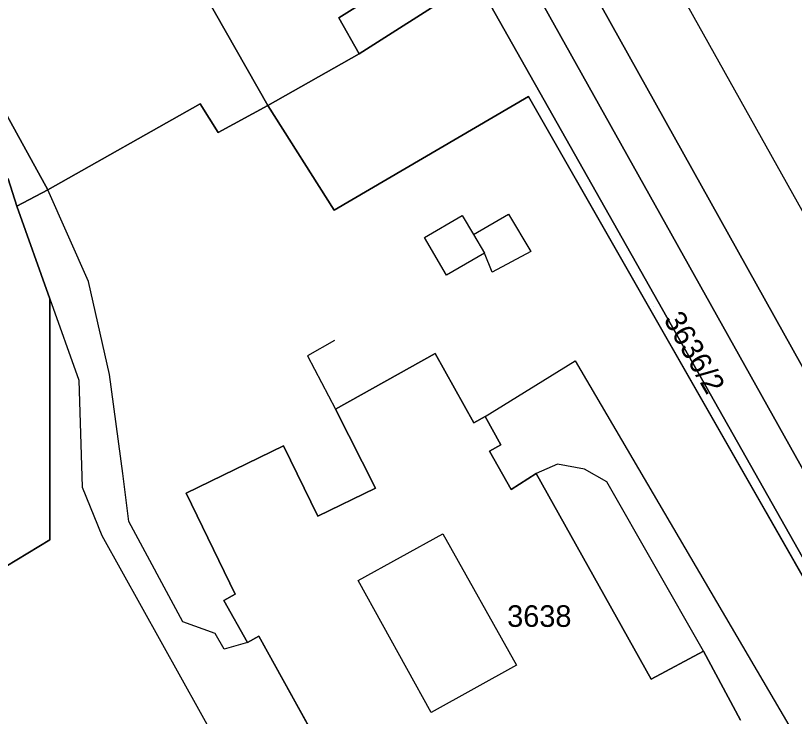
# Model space of a CAD drawing. Extents: x -262715 to -259381, y -1237238 to -1231182.
# Drawn here: x -261788.7 to -261716.6, y -1235824.2 to -1235759.3 of the extents above; entities that cross this region are included whole.
import ezdxf

# ---------------------------------------------------------------- set-up
doc = ezdxf.new("R2010")
doc.units = 0
for name, color, linetype in [('body_kn', 7, 'Continuous'), ('kladpar_druhypozemkov', 7, 'Continuous'), ('kladpar_hranice', 7, 'Continuous'), ('kladpar_parcelnecisla', 7, 'Continuous'), ('kladpar_plochy', 7, 'Continuous'), ('zappar_hrandruhpozemk', 7, 'Continuous')]:
    doc.layers.add(name, color=color, linetype=linetype)

msp = doc.modelspace()

# ---------------------------------------------------------------- linework, layer by layer
at = {"layer": 'body_kn'}
for p, q in [((-261758.78, -1235759.5), (-261758.78, -1235759.5)), ((-261756.9, -1235762.83), (-261756.9, -1235762.83)), ((-261741.24, -1235766.77), (-261741.24, -1235766.77)), ((-261741.24, -1235766.77), (-261741.24, -1235766.77)), ((-261771.63, -1235767.47), (-261771.63, -1235767.47)), ((-261765.37, -1235767.62), (-261765.37, -1235767.62)), ((-261765.37, -1235767.62), (-261765.37, -1235767.62)), ((-261769.96, -1235770.12), (-261769.96, -1235770.12)), ((-261785.71, -1235775.44), (-261785.71, -1235775.44)), ((-261785.71, -1235775.44), (-261785.71, -1235775.44)), ((-261788.57, -1235776.95), (-261788.57, -1235776.95)), ((-261788.57, -1235776.95), (-261788.57, -1235776.95)), ((-261759.23, -1235777.31), (-261759.23, -1235777.31)), ((-261743.08, -1235777.68), (-261743.08, -1235777.68)), ((-261747.38, -1235777.8), (-261747.38, -1235777.8)), ((-261747.38, -1235777.8), (-261747.38, -1235777.8)), ((-261750.87, -1235779.85), (-261750.87, -1235779.85)), ((-261746.33, -1235779.57), (-261746.33, -1235779.57)), ((-261746.33, -1235779.57), (-261746.33, -1235779.57)), ((-261745.32, -1235781.28), (-261745.32, -1235781.28)), ((-261745.32, -1235781.28), (-261745.32, -1235781.28)), ((-261741.03, -1235781.15), (-261741.03, -1235781.15)), ((-261748.82, -1235783.33), (-261748.82, -1235783.33)), ((-261744.6, -1235783.05), (-261744.6, -1235783.05)), ((-261781.96, -1235783.91), (-261781.96, -1235783.91)), ((-261785.53, -1235785.51), (-261785.53, -1235785.51)), ((-261785.53, -1235785.51), (-261785.53, -1235785.51)), ((-261759.2, -1235789.39), (-261759.2, -1235789.39)), ((-261749.86, -1235790.59), (-261749.86, -1235790.59)), ((-261749.86, -1235790.59), (-261749.86, -1235790.59)), ((-261761.7, -1235790.8), (-261761.7, -1235790.8)), ((-261736.9, -1235791.26), (-261736.9, -1235791.26)), ((-261780.01, -1235792.54), (-261780.01, -1235792.54)), ((-261782.86, -1235793.05), (-261782.86, -1235793.05)), ((-261759.1, -1235795.74), (-261759.1, -1235795.74)), ((-261745.24, -1235796.41), (-261745.24, -1235796.41)), ((-261745.24, -1235796.41), (-261745.24, -1235796.41)), ((-261746.29, -1235797), (-261746.29, -1235797)), ((-261763.92, -1235799.14), (-261763.92, -1235799.14)), ((-261743.78, -1235799.03), (-261743.78, -1235799.03)), ((-261744.83, -1235799.62), (-261744.83, -1235799.62)), ((-261738.54, -1235800.84), (-261738.54, -1235800.84)), ((-261736.04, -1235801.31), (-261736.04, -1235801.31)), ((-261778.76, -1235801.69), (-261778.76, -1235801.69)), ((-261740.53, -1235801.71), (-261740.53, -1235801.71)), ((-261782.55, -1235802.96), (-261782.55, -1235802.96)), ((-261733.99, -1235802.48), (-261733.99, -1235802.48)), ((-261772.91, -1235803.51), (-261772.91, -1235803.51)), ((-261755.4, -1235803.06), (-261755.4, -1235803.06)), ((-261742.85, -1235803.17), (-261742.85, -1235803.17)), ((-261760.74, -1235805.66), (-261760.74, -1235805.66)), ((-261778.23, -1235806.14), (-261778.23, -1235806.14)), ((-261749.16, -1235807.27), (-261749.16, -1235807.27)), ((-261749.16, -1235807.27), (-261749.16, -1235807.27)), ((-261785.52, -1235807.84), (-261785.52, -1235807.84)), ((-261780.72, -1235807.45), (-261780.72, -1235807.45)), ((-261756.99, -1235811.62), (-261756.99, -1235811.62)), ((-261768.37, -1235812.87), (-261768.37, -1235812.87)), ((-261769.42, -1235813.46), (-261769.42, -1235813.46)), ((-261773.22, -1235815.43), (-261773.22, -1235815.43)), ((-261770.22, -1235816.51), (-261770.22, -1235816.51)), ((-261767.25, -1235817.36), (-261767.25, -1235817.36)), ((-261767.25, -1235817.36), (-261767.25, -1235817.36)), ((-261766.2, -1235816.77), (-261766.2, -1235816.77)), ((-261769.4, -1235817.95), (-261769.4, -1235817.95)), ((-261725.03, -1235818.15), (-261725.03, -1235818.15)), ((-261725.03, -1235818.15), (-261725.03, -1235818.15)), ((-261742.35, -1235819.44), (-261742.35, -1235819.44)), ((-261729.87, -1235820.74), (-261729.87, -1235820.74)), ((-261750.25, -1235823.84), (-261750.25, -1235823.84))]:
    msp.add_line(p, q, dxfattribs=at)
at = {"layer": 'kladpar_druhypozemkov'}
for p, q in [((-261729.64, -1235786.26), (-261729.64, -1235786.26)), ((-261740.29, -1235813.8), (-261740.29, -1235813.8))]:
    msp.add_line(p, q, dxfattribs=at)
at = {"layer": 'kladpar_hranice'}
for points in [[(-261764.6, -1235737.19), (-261764.36, -1235737.62), (-261763.53, -1235739.11), (-261762.5, -1235740.98), (-261759.26, -1235739.13), (-261758.8, -1235740.01), (-261757.54, -1235742.46), (-261751.21, -1235754.71), (-261758.78, -1235759.5), (-261756.9, -1235762.83), (-261765.37, -1235767.62), (-261774.14, -1235752.11), (-261766.46, -1235747.76), (-261770.41, -1235740.39), (-261764.6, -1235737.19)], [(-261725.61, -1235744.82), (-261727.44, -1235752.59), (-261729.21, -1235753.55), (-261735.35, -1235756.88), (-261699.94, -1235820.45), (-261693.78, -1235817.07), (-261687.54, -1235813.73), (-261684.67, -1235818.85), (-261683.91, -1235820.21), (-261680.97, -1235825.29), (-261680.7, -1235826.01), (-261681.15, -1235826.78), (-261695.73, -1235835.01), (-261696.66, -1235835.19), (-261697.33, -1235834.41), (-261746.1, -1235747.11), (-261746.2, -1235746.37), (-261745.46, -1235745.72), (-261730.57, -1235737.43), (-261729.44, -1235737.66), (-261728.81, -1235738.36), (-261725.61, -1235744.82)], [(-261746.1, -1235747.11), (-261697.33, -1235834.41), (-261695.08, -1235837.27), (-261695.67, -1235837.98), (-261694.74, -1235839.22), (-261693.23, -1235839.64), (-261690.04, -1235838.97), (-261683.88, -1235835.53), (-261681.48, -1235840.26), (-261687.33, -1235843.53), (-261689.87, -1235845.7), (-261690.26, -1235846.83), (-261689.89, -1235847.89), (-261673, -1235879.1)], [(-261774.14, -1235752.11), (-261765.37, -1235767.62), (-261769.96, -1235770.12), (-261771.63, -1235767.47), (-261785.71, -1235775.44), (-261797.34, -1235754.27)], [(-261785.71, -1235775.44), (-261788.57, -1235776.95), (-261789.38, -1235774.41), (-261790.2, -1235773.5), (-261791.13, -1235772.77), (-261792.2, -1235772.61), (-261822.89, -1235771.95), (-261820.58, -1235770.34), (-261793.12, -1235770.9), (-261792.22, -1235770.15), (-261792.11, -1235769.26), (-261799.27, -1235755.62), (-261797.34, -1235754.27), (-261785.71, -1235775.44)], [(-261747.82, -1235757.03), (-261756.9, -1235762.83), (-261758.78, -1235759.5), (-261751.21, -1235754.71)], [(-261765.37, -1235767.62), (-261756.9, -1235762.83), (-261747.82, -1235757.03), (-261746.62, -1235757.1), (-261745.12, -1235757.63), (-261691.44, -1235852.69), (-261691.06, -1235854.65), (-261691.29, -1235856.33), (-261693.25, -1235858.5), (-261692.1, -1235852.85), (-261741.24, -1235766.77), (-261759.23, -1235777.31), (-261765.37, -1235767.62)], [(-261657.71, -1235804.09), (-261664.23, -1235792.19), (-261669.46, -1235795.05), (-261670.14, -1235793.91), (-261678.32, -1235798.12), (-261681.36, -1235799.89), (-261682.8, -1235797.22), (-261687.78, -1235800.03), (-261678.91, -1235815.77), (-261682.28, -1235817.65), (-261681.52, -1235818.93), (-261683.91, -1235820.21), (-261684.67, -1235818.85), (-261687.54, -1235813.73), (-261693.78, -1235817.07), (-261699.94, -1235820.45), (-261735.35, -1235756.88)], [(-261691.43, -1235863.79), (-261693.25, -1235858.5), (-261691.29, -1235856.33), (-261691.06, -1235854.65), (-261691.44, -1235852.69), (-261745.12, -1235757.63)], [(-261769.96, -1235770.12), (-261765.37, -1235767.62), (-261759.23, -1235777.31), (-261741.24, -1235766.77)], [(-261741.24, -1235766.77), (-261692.1, -1235852.85), (-261693.25, -1235858.5), (-261691.43, -1235863.79)], [(-261691.43, -1235863.79), (-261681.28, -1235881.5), (-261681.98, -1235883.56), (-261682.9, -1235883.79), (-261699.17, -1235893.03), (-261700.98, -1235894), (-261704.6, -1235896.11), (-261722.66, -1235906.12), (-261725.03, -1235907.42), (-261733.37, -1235912.02), (-261736.22, -1235907.1), (-261738.92, -1235908.7), (-261745.38, -1235896.97), (-261752.86, -1235901), (-261771.78, -1235865.86), (-261773.04, -1235863.66), (-261799.8, -1235816.48), (-261785.52, -1235807.84), (-261785.53, -1235785.51), (-261788.57, -1235776.95), (-261785.71, -1235775.44), (-261771.63, -1235767.47), (-261769.96, -1235770.12)], [(-261789.38, -1235774.41), (-261788.57, -1235776.95)], [(-261788.57, -1235776.95), (-261785.53, -1235785.51), (-261785.52, -1235807.84), (-261799.8, -1235816.48), (-261773.04, -1235863.66), (-261776.11, -1235865.4), (-261804.74, -1235813.85)], [(-261759.42, -1235828.98), (-261766.2, -1235816.77), (-261767.25, -1235817.36), (-261769.42, -1235813.46), (-261768.37, -1235812.87), (-261772.91, -1235803.51), (-261763.92, -1235799.14), (-261760.74, -1235805.66), (-261755.4, -1235803.06), (-261759.1, -1235795.74), (-261749.86, -1235790.59)], [(-261721.6, -1235824.55), (-261725.03, -1235818.15), (-261729.87, -1235820.74), (-261740.53, -1235801.71), (-261742.85, -1235803.17), (-261744.83, -1235799.62), (-261743.78, -1235799.03), (-261745.24, -1235796.41), (-261746.29, -1235797), (-261749.86, -1235790.59), (-261759.1, -1235795.74)], [(-261749.86, -1235790.59), (-261746.29, -1235797), (-261745.24, -1235796.41), (-261743.78, -1235799.03), (-261744.83, -1235799.62), (-261742.85, -1235803.17), (-261740.53, -1235801.71), (-261729.87, -1235820.74), (-261725.03, -1235818.15), (-261721.6, -1235824.55)], [(-261759.1, -1235795.74), (-261755.4, -1235803.06), (-261760.74, -1235805.66), (-261763.92, -1235799.14), (-261772.91, -1235803.51), (-261768.37, -1235812.87), (-261769.42, -1235813.46), (-261767.25, -1235817.36), (-261766.2, -1235816.77), (-261759.42, -1235828.98)]]:
    msp.add_lwpolyline(points, dxfattribs=at)
at = {"layer": 'kladpar_plochy'}
for p, q in [((-261759.23, -1235777.31), (-261741.24, -1235766.77)), ((-261741.24, -1235766.77), (-261692.1, -1235852.85)), ((-261785.71, -1235775.44), (-261771.63, -1235767.47)), ((-261771.63, -1235767.47), (-261769.96, -1235770.12)), ((-261769.96, -1235770.12), (-261765.37, -1235767.62)), ((-261765.37, -1235767.62), (-261759.23, -1235777.31)), ((-261788.57, -1235776.95), (-261785.71, -1235775.44)), ((-261785.53, -1235785.51), (-261788.57, -1235776.95)), ((-261785.52, -1235807.84), (-261785.53, -1235785.51)), ((-261749.86, -1235790.59), (-261759.1, -1235795.74)), ((-261746.29, -1235797), (-261749.86, -1235790.59)), ((-261759.1, -1235795.74), (-261755.4, -1235803.06)), ((-261745.24, -1235796.41), (-261746.29, -1235797)), ((-261743.78, -1235799.03), (-261745.24, -1235796.41)), ((-261763.92, -1235799.14), (-261772.91, -1235803.51)), ((-261760.74, -1235805.66), (-261763.92, -1235799.14)), ((-261744.83, -1235799.62), (-261743.78, -1235799.03)), ((-261742.85, -1235803.17), (-261744.83, -1235799.62)), ((-261740.53, -1235801.71), (-261742.85, -1235803.17)), ((-261729.87, -1235820.74), (-261740.53, -1235801.71)), ((-261772.91, -1235803.51), (-261768.37, -1235812.87)), ((-261755.4, -1235803.06), (-261760.74, -1235805.66)), ((-261799.8, -1235816.48), (-261785.52, -1235807.84)), ((-261768.37, -1235812.87), (-261769.42, -1235813.46)), ((-261769.42, -1235813.46), (-261767.25, -1235817.36)), ((-261767.25, -1235817.36), (-261766.2, -1235816.77)), ((-261766.2, -1235816.77), (-261759.42, -1235828.98)), ((-261725.03, -1235818.15), (-261729.87, -1235820.74)), ((-261721.6, -1235824.55), (-261725.03, -1235818.15))]:
    msp.add_line(p, q, dxfattribs=at)
for points in [[(-261764.6, -1235737.19), (-261764.36, -1235737.62), (-261763.53, -1235739.11), (-261762.5, -1235740.98), (-261759.26, -1235739.13), (-261758.8, -1235740.01), (-261757.54, -1235742.46), (-261751.21, -1235754.71), (-261758.78, -1235759.5), (-261756.9, -1235762.83), (-261765.37, -1235767.62), (-261774.14, -1235752.11), (-261766.46, -1235747.76), (-261770.41, -1235740.39)], [(-261725.61, -1235744.82), (-261727.44, -1235752.59), (-261729.21, -1235753.55), (-261735.35, -1235756.88), (-261699.94, -1235820.45), (-261693.78, -1235817.07), (-261687.54, -1235813.73), (-261684.67, -1235818.85), (-261683.91, -1235820.21), (-261680.97, -1235825.29), (-261680.7, -1235826.01), (-261681.15, -1235826.78), (-261695.73, -1235835.01), (-261696.66, -1235835.19), (-261697.33, -1235834.41), (-261746.1, -1235747.11), (-261746.2, -1235746.37), (-261745.46, -1235745.72), (-261730.57, -1235737.43), (-261729.44, -1235737.66), (-261728.81, -1235738.36)], [(-261785.71, -1235775.44), (-261788.57, -1235776.95), (-261789.38, -1235774.41), (-261790.2, -1235773.5), (-261791.13, -1235772.77), (-261792.2, -1235772.61), (-261822.89, -1235771.95), (-261820.58, -1235770.34), (-261793.12, -1235770.9), (-261792.22, -1235770.15), (-261792.11, -1235769.26), (-261799.27, -1235755.62), (-261797.34, -1235754.27)], [(-261765.37, -1235767.62), (-261756.9, -1235762.83), (-261747.82, -1235757.03), (-261746.62, -1235757.1), (-261745.12, -1235757.63), (-261691.44, -1235852.69), (-261691.06, -1235854.65), (-261691.29, -1235856.33), (-261693.25, -1235858.5), (-261692.1, -1235852.85), (-261741.24, -1235766.77), (-261759.23, -1235777.31)]]:
    msp.add_lwpolyline(points, close=True, dxfattribs=at)
for points in [[(-261746.1, -1235747.11), (-261697.33, -1235834.41), (-261695.08, -1235837.27), (-261695.67, -1235837.98), (-261694.74, -1235839.22), (-261693.23, -1235839.64), (-261690.04, -1235838.97), (-261683.88, -1235835.53), (-261681.48, -1235840.26), (-261687.33, -1235843.53), (-261689.87, -1235845.7), (-261690.26, -1235846.83), (-261689.89, -1235847.89), (-261673, -1235879.1)], [(-261774.14, -1235752.11), (-261765.37, -1235767.62), (-261769.96, -1235770.12), (-261771.63, -1235767.47), (-261785.71, -1235775.44), (-261797.34, -1235754.27)], [(-261747.82, -1235757.03), (-261756.9, -1235762.83), (-261758.78, -1235759.5), (-261751.21, -1235754.71)], [(-261657.71, -1235804.09), (-261664.23, -1235792.19), (-261669.46, -1235795.05), (-261670.14, -1235793.91), (-261678.32, -1235798.12), (-261681.36, -1235799.89), (-261682.8, -1235797.22), (-261687.78, -1235800.03), (-261678.91, -1235815.77), (-261682.28, -1235817.65), (-261681.52, -1235818.93), (-261683.91, -1235820.21), (-261684.67, -1235818.85), (-261687.54, -1235813.73), (-261693.78, -1235817.07), (-261699.94, -1235820.45), (-261735.35, -1235756.88)], [(-261691.43, -1235863.79), (-261693.25, -1235858.5), (-261691.29, -1235856.33), (-261691.06, -1235854.65), (-261691.44, -1235852.69), (-261745.12, -1235757.63)], [(-261789.38, -1235774.41), (-261788.57, -1235776.95), (-261785.53, -1235785.51), (-261785.52, -1235807.84), (-261799.8, -1235816.48), (-261773.04, -1235863.66), (-261776.11, -1235865.4), (-261804.74, -1235813.85)], [(-261759.42, -1235828.98), (-261766.2, -1235816.77), (-261767.25, -1235817.36), (-261769.42, -1235813.46), (-261768.37, -1235812.87), (-261772.91, -1235803.51), (-261763.92, -1235799.14), (-261760.74, -1235805.66), (-261755.4, -1235803.06), (-261759.1, -1235795.74), (-261749.86, -1235790.59), (-261746.29, -1235797), (-261745.24, -1235796.41), (-261743.78, -1235799.03), (-261744.83, -1235799.62), (-261742.85, -1235803.17), (-261740.53, -1235801.71), (-261729.87, -1235820.74), (-261725.03, -1235818.15), (-261721.6, -1235824.55)]]:
    msp.add_lwpolyline(points, dxfattribs=at)
at = {"layer": 'zappar_hrandruhpozemk'}
for p, q in [((-261729.21, -1235753.55), (-261693.78, -1235817.07)), ((-261747.38, -1235777.8), (-261746.33, -1235779.57)), ((-261746.33, -1235779.57), (-261745.32, -1235781.28)), ((-261744.6, -1235783.05), (-261745.32, -1235781.28)), ((-261741.03, -1235781.15), (-261744.6, -1235783.05)), ((-261785.53, -1235785.51), (-261782.86, -1235793.05)), ((-261759.2, -1235789.39), (-261761.7, -1235790.8)), ((-261761.7, -1235790.8), (-261759.1, -1235795.74)), ((-261745.24, -1235796.41), (-261736.9, -1235791.26)), ((-261736.9, -1235791.26), (-261698.09, -1235857.56)), ((-261778.76, -1235801.69), (-261780.01, -1235792.54)), ((-261782.86, -1235793.05), (-261782.55, -1235802.96)), ((-261725.03, -1235818.15), (-261733.99, -1235802.48)), ((-261756.99, -1235811.62), (-261749.16, -1235807.27)), ((-261750.25, -1235823.84), (-261756.99, -1235811.62))]:
    msp.add_line(p, q, dxfattribs=at)
for points in [[(-261780.01, -1235792.54), (-261781.96, -1235783.91), (-261785.71, -1235775.44)], [(-261746.33, -1235779.57), (-261743.08, -1235777.68), (-261741.03, -1235781.15)], [(-261745.32, -1235781.28), (-261748.82, -1235783.33), (-261750.87, -1235779.85), (-261747.38, -1235777.8)], [(-261733.99, -1235802.48), (-261736.04, -1235801.31), (-261738.54, -1235800.84), (-261740.53, -1235801.71)], [(-261767.25, -1235817.36), (-261769.4, -1235817.95), (-261770.22, -1235816.51), (-261773.22, -1235815.43), (-261778.23, -1235806.14), (-261778.76, -1235801.69)], [(-261782.55, -1235802.96), (-261780.72, -1235807.45), (-261769.79, -1235827.07)], [(-261749.16, -1235807.27), (-261742.35, -1235819.44), (-261750.25, -1235823.84)]]:
    msp.add_lwpolyline(points, dxfattribs=at)

# ---------------------------------------------------------------- texts
at = {"layer": 'kladpar_parcelnecisla'}
msp.add_text('3636/2', height=2, rotation=300, dxfattribs=at).set_placement((-261728.777, -1235787.427))
msp.add_text('3638', height=2, dxfattribs=at).set_placement((-261743.208, -1235815.9))

doc.saveas('drawing.dxf')
